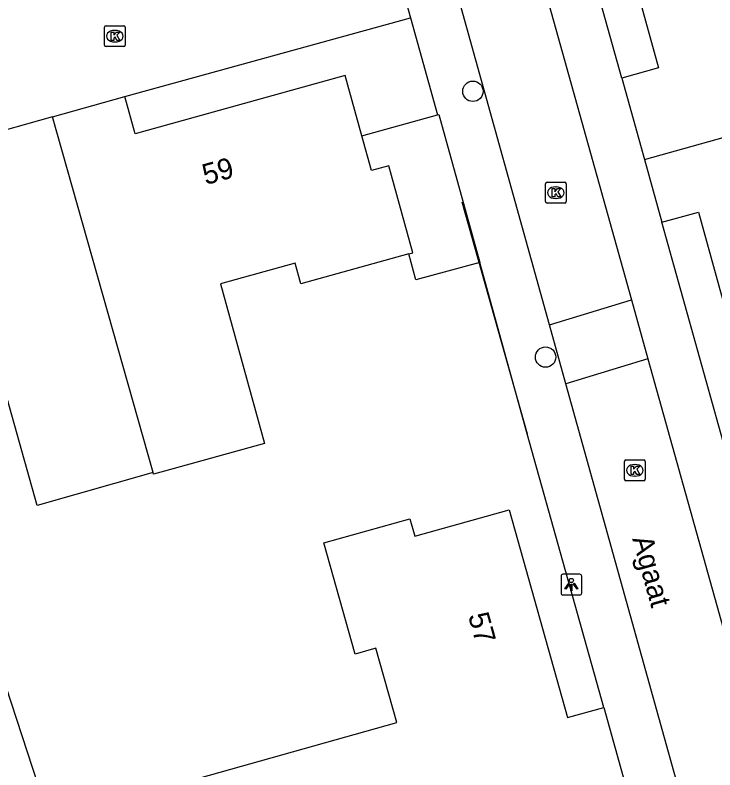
# Model space of a CAD drawing. Extents: x 159628 to 160723, y 388176 to 389416.
# Drawn here: x 159841.53 to 159875.2, y 388387.1 to 388423.39 of the extents above; entities that cross this region are included whole.
import ezdxf

# ---------------------------------------------------------------- set-up
doc = ezdxf.new("R2010")
doc.units = 0
for name, color, linetype in [('IMGEO_Boom', 7, 'Continuous'), ('IMGEO_Groenvoorziening', 7, 'Continuous'), ('IMGEO_Kolk', 7, 'Continuous'), ('IMGEO_Lichtpunt', 7, 'Continuous'), ('IMGEO_Muur', 7, 'Continuous'), ('IMGEO_Openbare_ruimte_label', 7, 'Continuous'), ('IMGEO_Pand', 7, 'Continuous'), ('IMGEO_Pand_nummerreeks', 7, 'Continuous'), ('IMGEO_Rijbaan_lokaal_open', 7, 'Continuous'), ('IMGEO_Voetpad_open', 7, 'Continuous')]:
    doc.layers.add(name, color=color, linetype=linetype)

msp = doc.modelspace()

# ---------------------------------------------------------------- linework, layer by layer
at = {"layer": 'IMGEO_Boom'}
for centre in [(159863.555, 388419.729), (159867.052, 388406.95)]:
    msp.add_circle(centre, 0.489, dxfattribs=at)
at = {"layer": 'IMGEO_Groenvoorziening'}
msp.add_lwpolyline([(159821.548, 388401.54), (159839.802, 388394.99), (159844.918, 388379.382), (159842.558, 388360.271)], dxfattribs=at)
at = {"layer": 'IMGEO_Kolk'}
for p, q in [((159845.829, 388421.953), (159845.829, 388422.805)), ((159845.904, 388422.879), (159846.756, 388422.879)), ((159846.317, 388422.659), (159846.342, 388422.659)), ((159846.83, 388422.805), (159846.83, 388421.953)), ((159846.34, 388422.099), (159846.315, 388422.099)), ((159846.756, 388421.879), (159845.904, 388421.879)), ((159867.045, 388414.428), (159867.045, 388415.28)), ((159867.12, 388415.354), (159867.972, 388415.354)), ((159867.533, 388415.134), (159867.558, 388415.134)), ((159868.046, 388415.28), (159868.046, 388414.428)), ((159867.972, 388414.354), (159867.12, 388414.354)), ((159867.556, 388414.574), (159867.531, 388414.574)), ((159870.92, 388402.005), (159871.772, 388402.005)), ((159870.845, 388401.079), (159870.845, 388401.931)), ((159871.333, 388401.785), (159871.358, 388401.785)), ((159871.846, 388401.931), (159871.846, 388401.079)), ((159871.356, 388401.225), (159871.331, 388401.225)), ((159871.772, 388401.005), (159870.92, 388401.005))]:
    msp.add_line(p, q, dxfattribs=at)
for points in [[(159845.829, 388421.953), (159845.829, 388422.805)], [(159845.904, 388422.879), (159846.756, 388422.879)], [(159846.83, 388422.805), (159846.83, 388421.953)], [(159846.15, 388422.579), (159846.273, 388422.579), (159846.273, 388422.428), (159846.403, 388422.579), (159846.567, 388422.579), (159846.421, 388422.428), (159846.574, 388422.179), (159846.422, 388422.179), (159846.337, 388422.343), (159846.273, 388422.276), (159846.273, 388422.179), (159846.15, 388422.179), (159846.15, 388422.579)], [(159846.756, 388421.879), (159845.904, 388421.879)], [(159867.045, 388414.428), (159867.045, 388415.28)], [(159867.12, 388415.354), (159867.972, 388415.354)], [(159867.366, 388415.054), (159867.489, 388415.054), (159867.489, 388414.903), (159867.619, 388415.054), (159867.783, 388415.054), (159867.637, 388414.903), (159867.79, 388414.654), (159867.638, 388414.654), (159867.553, 388414.818), (159867.489, 388414.751), (159867.489, 388414.654), (159867.366, 388414.654), (159867.366, 388415.054)], [(159868.046, 388415.28), (159868.046, 388414.428)], [(159867.972, 388414.354), (159867.12, 388414.354)], [(159870.92, 388402.005), (159871.772, 388402.005)], [(159870.845, 388401.079), (159870.845, 388401.931)], [(159871.166, 388401.705), (159871.289, 388401.705), (159871.289, 388401.554), (159871.419, 388401.705), (159871.583, 388401.705), (159871.437, 388401.554), (159871.59, 388401.305), (159871.438, 388401.305), (159871.353, 388401.469), (159871.289, 388401.402), (159871.289, 388401.305), (159871.166, 388401.305), (159871.166, 388401.705)], [(159871.846, 388401.931), (159871.846, 388401.079)], [(159871.772, 388401.005), (159870.92, 388401.005)]]:
    msp.add_lwpolyline(points, dxfattribs=at)
for centre, start, end in [((159845.906, 388422.803), 91.552, 178.448), ((159845.906, 388422.803), 91.552, 178.448), ((159846.754, 388422.803), 1.552, 88.448), ((159846.754, 388422.803), 1.552, 88.448), ((159845.906, 388421.955), 181.552, 268.448), ((159845.906, 388421.955), 181.552, 268.448), ((159846.754, 388421.955), 271.552, 358.448), ((159846.754, 388421.955), 271.552, 358.448), ((159867.122, 388415.278), 91.552, 178.448), ((159867.122, 388415.278), 91.552, 178.448), ((159867.97, 388415.278), 1.552, 88.448), ((159867.97, 388415.278), 1.552, 88.448), ((159867.122, 388414.43), 181.552, 268.448), ((159867.122, 388414.43), 181.552, 268.448), ((159867.97, 388414.43), 271.552, 358.448), ((159867.97, 388414.43), 271.552, 358.448), ((159870.922, 388401.929), 91.552, 178.448), ((159870.922, 388401.929), 91.552, 178.448), ((159871.77, 388401.929), 1.552, 88.448), ((159871.77, 388401.929), 1.552, 88.448), ((159870.922, 388401.081), 181.552, 268.448), ((159870.922, 388401.081), 181.552, 268.448), ((159871.77, 388401.081), 271.552, 358.448), ((159871.77, 388401.081), 271.552, 358.448)]:
    msp.add_arc(centre, 0.0765, start, end, dxfattribs=at)
for centre, major_axis, ratio, start_param, end_param in [((159846.316, 388422.379), (-0.387, 0.002), 0.722429, 4.712389, 7.853982), ((159846.341, 388422.379), (-0.39, 0.002), 0.717154, 1.570796, 4.712389), ((159867.532, 388414.854), (-0.387, 0.002), 0.722429, 4.712389, 7.853982), ((159867.557, 388414.854), (-0.39, 0.002), 0.717154, 1.570796, 4.712389), ((159871.332, 388401.505), (-0.387, 0.002), 0.722429, 4.712389, 7.853982), ((159871.357, 388401.505), (-0.39, 0.002), 0.717154, 1.570796, 4.712389)]:
    msp.add_ellipse(centre, major_axis=major_axis, ratio=ratio, start_param=start_param, end_param=end_param, dxfattribs=at)
at = {"layer": 'IMGEO_Lichtpunt'}
for p, q in [((159868.697, 388396.508), (159867.889, 388396.508)), ((159868.697, 388396.508), (159867.889, 388396.508)), ((159867.795, 388396.413), (159867.795, 388395.606)), ((159867.795, 388396.413), (159867.795, 388395.606)), ((159868.791, 388395.606), (159868.791, 388396.413)), ((159868.791, 388395.606), (159868.791, 388396.413)), ((159867.889, 388395.512), (159868.697, 388395.512)), ((159867.889, 388395.512), (159868.697, 388395.512))]:
    msp.add_line(p, q, dxfattribs=at)
for points in [[(159868.169, 388396.077), (159868.208, 388396.049), (159868.02, 388395.787), (159867.982, 388395.814), (159868.169, 388396.077)], [(159868.271, 388396.029), (159868.318, 388396.029), (159868.318, 388395.707), (159868.271, 388395.707), (159868.271, 388396.029)], [(159868.381, 388396.049), (159868.419, 388396.076), (159868.606, 388395.814), (159868.567, 388395.786), (159868.381, 388396.049)]]:
    msp.add_lwpolyline(points, dxfattribs=at)
msp.add_circle((159868.294, 388396.211), 0.0994, dxfattribs=at)
for centre, start, end in [((159867.889, 388396.413), 90, 180), ((159867.889, 388396.413), 90, 180), ((159868.697, 388396.413), 0, 90), ((159868.697, 388396.413), 0, 90), ((159867.889, 388395.606), 180, 270), ((159867.889, 388395.606), 180, 270), ((159868.697, 388395.606), 270, 0), ((159868.697, 388395.606), 270, 360)]:
    msp.add_arc(centre, 0.0946, start, end, dxfattribs=at)
at = {"layer": 'IMGEO_Muur'}
msp.add_lwpolyline([(159863.029, 388414.418), (159866.166, 388403.253)], dxfattribs=at)
at = {"layer": 'IMGEO_Pand'}
for points in [[(159888.346, 388421.079), (159888.789, 388421.203), (159888.72, 388421.453), (159887.191, 388426.984), (159879.613, 388424.89), (159878.629, 388428.453), (159879.627, 388428.728), (159878.151, 388434.067), (159874.021, 388432.927), (159874.252, 388432.09), (159869.728, 388430.84), (159872.486, 388420.852), (159870.719, 388420.363)], [(159871.81, 388416.443), (159885.289, 388420.222), (159888.346, 388421.079)], [(159872.648, 388413.43), (159874.414, 388413.918), (159877.172, 388403.93), (159881.695, 388405.179), (159881.923, 388404.352), (159886.051, 388405.492), (159884.622, 388410.664), (159883.414, 388410.33), (159882.346, 388414.14), (159886.637, 388415.343), (159887.459, 388415.574), (159889.712, 388416.205), (159888.346, 388421.079)], [(159858.215, 388417.585), (159857.414, 388420.486), (159847.3, 388417.69), (159846.806, 388419.48)], [(159870.719, 388420.363), (159871.81, 388416.443)], [(159843.335, 388418.506), (159846.806, 388419.48)], [(159843.335, 388418.506), (159839.667, 388417.477)], [(159848.169, 388401.396), (159843.335, 388418.506)], [(159858.215, 388417.585), (159861.857, 388418.591)], [(159861.857, 388418.591), (159861.923, 388418.609), (159863.885, 388411.505)], [(159860.47, 388411.907), (159860.669, 388411.962), (159859.514, 388416.145), (159858.677, 388415.914), (159858.215, 388417.585)], [(159848.169, 388401.396), (159842.588, 388399.819), (159840.393, 388407.588), (159836.707, 388406.547), (159836.918, 388405.801), (159831.526, 388404.288), (159830.419, 388408.236), (159831.334, 388408.492), (159830.091, 388412.921), (159840.153, 388415.744), (159839.667, 388417.477)], [(159871.81, 388416.443), (159872.648, 388413.43)], [(159860.47, 388411.907), (159855.281, 388410.472), (159855.003, 388411.473), (159851.404, 388410.478), (159853.528, 388402.794), (159848.709, 388401.462), (159848.191, 388401.319), (159848.169, 388401.396)], [(159863.885, 388411.505), (159860.815, 388410.657), (159860.47, 388411.907)], [(159853.925, 388381.454), (159853.856, 388381.698), (159851.931, 388381.157), (159850.373, 388386.699), (159859.899, 388389.377), (159858.891, 388392.956), (159857.889, 388392.674), (159856.388, 388398.014), (159860.525, 388399.176), (159860.76, 388398.339), (159865.292, 388399.612), (159868.101, 388389.618), (159869.862, 388390.097)], [(159869.862, 388390.097), (159870.943, 388386.198)]]:
    msp.add_lwpolyline(points, dxfattribs=at)
at = {"layer": 'IMGEO_Rijbaan_lokaal_open'}
for points in [[(159867.243, 388408.503), (159854.007, 388456.02), (159889.278, 388465.962)], [(159889.278, 388465.962), (159890.351, 388462.109), (159858.976, 388453.345), (159871.183, 388409.697)], [(159858.925, 388429.04), (159860.545, 388423.261)], [(159846.806, 388419.48), (159860.545, 388423.261)], [(159867.243, 388408.503), (159871.183, 388409.697)], [(159871.183, 388409.697), (159871.974, 388406.867)], [(159868.033, 388405.666), (159867.243, 388408.503)], [(159871.974, 388406.867), (159868.033, 388405.666)], [(159871.974, 388406.867), (159883.064, 388367.211), (159868.371, 388363.142), (159877.583, 388329.947)], [(159881.089, 388295.408), (159882.996, 388295.92), (159864.8, 388360.991), (159863.419, 388365.912), (159877.981, 388369.955), (159868.033, 388405.666)]]:
    msp.add_lwpolyline(points, dxfattribs=at)
at = {"layer": 'IMGEO_Voetpad_open'}
for points in [[(159870.719, 388420.363), (159863.708, 388445.396)], [(159860.545, 388423.261), (159861.857, 388418.591)], [(159879.649, 388388.378), (159872.648, 388413.43)], [(159869.862, 388390.097), (159866.166, 388403.253), (159863.885, 388411.505)]]:
    msp.add_lwpolyline(points, dxfattribs=at)

# ---------------------------------------------------------------- texts
at = {"layer": 'IMGEO_Openbare_ruimte_label'}
msp.add_text('Agaat', height=1, rotation=285.5517, dxfattribs=at).set_placement((159871.216, 388398.218))
at = {"layer": 'IMGEO_Pand_nummerreeks'}
for s, rotation, p in [('59', 15.5042, (159850.697, 388415.217)), ('57', 285.699, (159863.315, 388394.523))]:
    msp.add_text(s, height=1, rotation=rotation, dxfattribs=at).set_placement(p)

doc.saveas('drawing.dxf')
